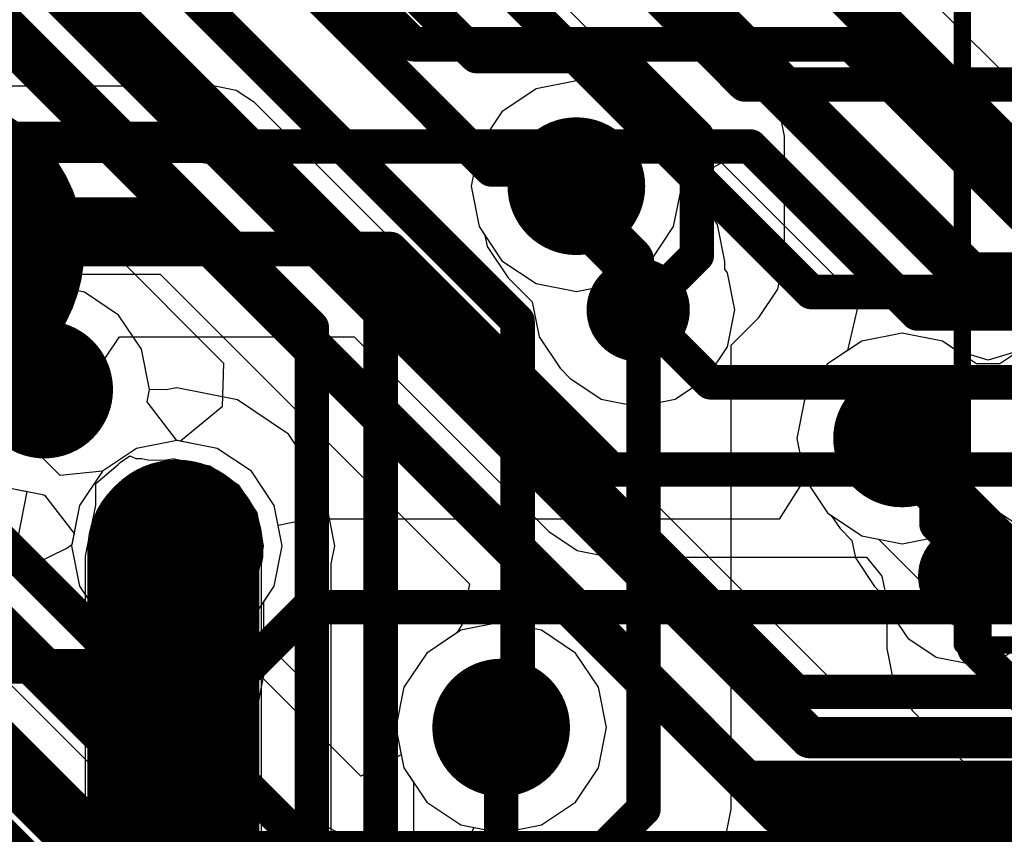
# Model space of a CAD drawing. Header units: millimetres. Extents: x -2 to 68, y -2 to 27.4.
# Tile 451 of 594: x 43.5 to 46.4, y 7.5 to 9.8. Entities that reach past the tile are written whole.
import ezdxf

# ---------------------------------------------------------------- set-up
doc = ezdxf.new("R2010")
doc.units = ezdxf.units.MM
for name, color, linetype in [('BottomLayer', 5, 'Continuous'), ('BottomSolder', 6, 'Continuous'), ('DrillGuide', 244, 'Continuous'), ('Mechanical15', 56, 'Continuous'), ('MidLayer1', 16, 'Continuous'), ('MidLayer2', 76, 'Continuous'), ('MidLayer3', 90, 'Continuous'), ('MidLayer4', 156, 'Continuous'), ('MidLayer5', 130, 'Continuous'), ('MidLayer6', 216, 'Continuous'), ('MidLayer7', 6, 'Continuous'), ('MidLayer8', 54, 'Continuous'), ('MultiLayer', 9, 'Continuous'), ('TopLayer', 1, 'Continuous'), ('ViaHoleLayer', 16, 'Continuous')]:
    doc.layers.add(name, color=color, linetype=linetype)

# ---------------------------------------------------------------- blocks, each defined once
blk = doc.blocks.new('TP_0_8MM_B_17')
at = {"layer": 'BottomLayer', "const_width": 0.4001}
blk.add_lwpolyline([(-0.2, 0, 1), (0.2, 0, 1)], format="xyb", close=True, dxfattribs=at)
at = {"layer": 'BottomSolder', "const_width": 0.45}
blk.add_lwpolyline([(-0.225, 0, 1), (0.225, 0, 1)], format="xyb", close=True, dxfattribs=at)
blk = doc.blocks.new('MT53D512M32D2DS_053_WT_D_F_________1_168')
at = {"layer": 'Mechanical15', "const_width": 0.05}
for points in [[(5.25, 7.5), (-5.25, 7.5)], [(5.25, 7.5), (5.25, -7.5)]]:
    blk.add_lwpolyline(points, dxfattribs=at)
at = {"layer": 'Mechanical15', "const_width": 0.025}
blk.add_lwpolyline([(5.2375, 7.5, 1), (5.2625, 7.5, 1)], format="xyb", close=True, dxfattribs=at)
blk.add_lwpolyline([(5.2375, 7.5, 1), (5.2625, 7.5, 1)], format="xyb", close=True, dxfattribs=at)

msp = doc.modelspace()

# ---------------------------------------------------------------- linework, layer by layer
at = {"layer": 'BottomLayer'}
for p, q in [((46.6143, 9.4177), (46.1074, 9.9246)), ((43.6826, 8.7174), (43.8014, 8.8951)), ((43.8014, 8.8951), (44.4832, 8.8951)), ((44.4832, 8.8951), (45.0486, 8.3298)), ((43.4841, 8.5848), (43.6826, 8.7174)), ((45.0486, 8.3298), (45.1312, 8.2745)), ((45.1312, 8.2745), (45.2288, 8.2551)), ((45.2288, 8.2551), (45.9714, 8.2551)), ((45.9714, 8.2551), (46.0166, 8.2)), ((46.0166, 8.2), (46.0305, 8.1302)), ((43.9633, 8.164), (43.8658, 8.1446)), ((44.0609, 8.1446), (43.9633, 8.164)), ((43.8658, 8.1446), (43.7831, 8.0894)), ((44.1436, 8.0894), (44.0609, 8.1446)), ((46.0305, 8.1302), (46.0305, 7.9896)), ((43.7831, 8.0894), (43.7279, 8.0067)), ((44.3302, 7.9027), (44.1436, 8.0894)), ((43.7279, 8.0067), (43.7084, 7.9092)), ((46.0305, 7.9896), (46.0499, 7.8921)), ((43.7084, 7.9092), (43.7279, 7.8116)), ((44.3855, 7.82), (44.3302, 7.9027)), ((46.0499, 7.8921), (46.1051, 7.8094)), ((43.7279, 7.8116), (43.7831, 7.7289)), ((44.4049, 7.7225), (44.3855, 7.82)), ((46.1051, 7.8094), (46.312, 7.6025)), ((43.7831, 7.7289), (43.8951, 7.6169)), ((44.4049, 7.472), (44.4049, 7.7225)), ((43.8951, 7.6169), (43.8951, 7.4063)), ((46.312, 7.6025), (46.2594, 7.4755)), ((44.5268, 7.4054), (44.4049, 7.472)), ((46.1756, 7.4755), (46.0661, 7.4537)), ((46.2594, 7.4755), (46.1756, 7.4755)), ((46.0661, 7.4537), (45.9733, 7.3917))]:
    msp.add_line(p, q, dxfattribs=at)
at = {"layer": 'BottomLayer', "const_width": 0.1}
for points in [[(43.25, 11.15), (44.6556, 9.7444)], [(43.616, 9.8873), (44.0556, 9.4477)], [(44.6556, 9.7444), (45.9272, 9.7444)], [(45.9272, 9.7444), (46.5087, 9.1628)], [(44.0556, 9.4477), (45.6343, 9.4477)], [(45.6343, 9.4477), (46.1192, 8.9628)], [(43.25, 9.15), (44.5888, 9.15)], [(44.5888, 9.15), (45.2288, 8.51)], [(45.3085, 8.9732), (45.5189, 8.7628)], [(46.1192, 8.9628), (49.7038, 8.9628)], [(45.5189, 8.7628), (49.621, 8.7628)], [(45.2288, 8.51), (49.3699, 8.51)], [(46.2715, 8.2), (46.2854, 8.1861)], [(46.2854, 7.9896), (46.2854, 8.1861)], [(46.2854, 7.9896), (46.76, 7.515)], [(43.9633, 7.9092), (44.15, 7.7225)], [(44.15, 7.1), (44.15, 7.7225)]]:
    msp.add_lwpolyline(points, dxfattribs=at)
at = {"layer": 'BottomLayer'}
for points, const_width in [([(44.6306, 9.7444, 1), (44.6806, 9.7444, 1)], 0.05), ([(44.6306, 9.7444, 1), (44.6806, 9.7444, 1)], 0.05), ([(45.9022, 9.7444, 1), (45.9522, 9.7444, 1)], 0.05), ([(45.9022, 9.7444, 1), (45.9522, 9.7444, 1)], 0.05), ([(44.0306, 9.4477, 1), (44.0806, 9.4477, 1)], 0.05), ([(44.0306, 9.4477, 1), (44.0806, 9.4477, 1)], 0.05), ([(45.6093, 9.4477, 1), (45.6593, 9.4477, 1)], 0.05), ([(45.6093, 9.4477, 1), (45.6593, 9.4477, 1)], 0.05), ([(44.5638, 9.15, 1), (44.6138, 9.15, 1)], 0.05), ([(44.5638, 9.15, 1), (44.6138, 9.15, 1)], 0.05), ([(45.2335, 8.9732, 1), (45.3835, 8.9732, 1)], 0.15), ([(45.2835, 8.9732, 1), (45.3335, 8.9732, 1)], 0.05), ([(46.0942, 8.9628, 1), (46.1442, 8.9628, 1)], 0.05), ([(46.0942, 8.9628, 1), (46.1442, 8.9628, 1)], 0.05), ([(45.4939, 8.7628, 1), (45.5439, 8.7628, 1)], 0.05), ([(45.4939, 8.7628, 1), (45.5439, 8.7628, 1)], 0.05), ([(45.2038, 8.51, 1), (45.2538, 8.51, 1)], 0.05), ([(45.2038, 8.51, 1), (45.2538, 8.51, 1)], 0.05), ([(46.1965, 8.2, 1), (46.3465, 8.2, 1)], 0.15), ([(46.2465, 8.2, 1), (46.2965, 8.2, 1)], 0.05), ([(46.2604, 8.1861, 1), (46.3104, 8.1861, 1)], 0.05), ([(46.2604, 8.1861, 1), (46.3104, 8.1861, 1)], 0.05), ([(43.8883, 7.9092, 1), (44.0383, 7.9092, 1)], 0.15), ([(46.2604, 7.9896, 1), (46.3104, 7.9896, 1)], 0.05), ([(46.2604, 7.9896, 1), (46.3104, 7.9896, 1)], 0.05), ([(43.9383, 7.9092, 1), (43.9883, 7.9092, 1)], 0.05), ([(44.125, 7.7225, 1), (44.175, 7.7225, 1)], 0.05), ([(44.125, 7.7225, 1), (44.175, 7.7225, 1)], 0.05)]:
    msp.add_lwpolyline(points, format="xyb", close=True, dxfattribs=dict(at, const_width=const_width))
at = {"layer": 'DrillGuide'}
for points, const_width in [([(45.0789, 9.3324, 1), (45.1789, 9.3324, 1)], 0.1), ([(45.2835, 8.9732, 1), (45.3335, 8.9732, 1)], 0.05), ([(43.533, 8.7419, 1), (43.633, 8.7419, 1)], 0.1), ([(46.025, 8.6, 1), (46.125, 8.6, 1)], 0.1), ([(43.9185, 8.2882, 1), (44.0185, 8.2882, 1)], 0.1), ([(46.2465, 8.2, 1), (46.2965, 8.2, 1)], 0.05), ([(43.9383, 7.9092, 1), (43.9883, 7.9092, 1)], 0.05), ([(44.8604, 7.7603, 1), (44.9604, 7.7603, 1)], 0.1)]:
    msp.add_lwpolyline(points, format="xyb", close=True, dxfattribs=dict(at, const_width=const_width))
at = {"layer": 'MidLayer1'}
for p, q in [((45.0118, 9.615), (44.9126, 9.5487)), ((45.1289, 9.6383), (45.0118, 9.615)), ((45.2459, 9.615), (45.1289, 9.6383)), ((45.3452, 9.5487), (45.2459, 9.615)), ((44.9126, 9.5487), (44.8463, 9.4494)), ((45.4115, 9.4494), (45.3452, 9.5487)), ((44.8463, 9.4494), (44.823, 9.3324)), ((45.4348, 9.3324), (45.4115, 9.4494)), ((44.823, 9.3324), (44.8463, 9.2153)), ((45.4115, 9.2153), (45.4348, 9.3324)), ((44.8463, 9.2153), (44.9126, 9.1161)), ((45.3452, 9.1161), (45.4115, 9.2153)), ((44.9126, 9.1161), (45.0118, 9.0498)), ((45.2459, 9.0498), (45.3452, 9.1161)), ((45.0118, 9.0498), (45.1289, 9.0265)), ((45.1289, 9.0265), (45.2459, 9.0498)), ((46.075, 8.9059), (45.9579, 8.8826)), ((46.1921, 8.8826), (46.075, 8.9059)), ((45.9579, 8.8826), (45.8587, 8.8163)), ((46.2913, 8.8163), (46.1921, 8.8826)), ((46.4579, 8.8826), (46.3587, 8.8163)), ((45.8587, 8.8163), (45.7924, 8.7171)), ((46.3587, 8.8163), (46.2913, 8.8163)), ((45.7924, 8.7171), (45.7691, 8.6)), ((43.9685, 8.5941), (43.8515, 8.5708)), ((44.0856, 8.5708), (43.9685, 8.5941)), ((45.7691, 8.6), (45.7924, 8.483)), ((43.8515, 8.5708), (43.7522, 8.5045)), ((44.1848, 8.5045), (44.0856, 8.5708)), ((43.7522, 8.5045), (43.6859, 8.4052)), ((44.2511, 8.4052), (44.1848, 8.5045)), ((45.7924, 8.483), (45.8587, 8.3837)), ((43.6859, 8.4052), (43.6627, 8.2882)), ((44.2744, 8.2882), (44.2511, 8.4052)), ((45.8587, 8.3837), (45.9579, 8.3174)), ((46.1921, 8.3174), (46.2913, 8.3837)), ((46.2913, 8.3837), (46.3587, 8.3837)), ((46.3587, 8.3837), (46.4579, 8.3174)), ((45.9579, 8.3174), (46.075, 8.2941)), ((46.075, 8.2941), (46.1921, 8.3174)), ((43.6627, 8.2882), (43.6859, 8.1711)), ((44.2511, 8.1711), (44.2744, 8.2882)), ((43.6859, 8.1711), (43.7522, 8.0719)), ((44.1848, 8.0719), (44.2511, 8.1711)), ((43.7522, 8.0719), (43.8515, 8.0056)), ((44.0856, 8.0056), (44.1848, 8.0719)), ((44.9104, 8.0662), (44.7934, 8.0429)), ((45.0275, 8.0429), (44.9104, 8.0662)), ((44.7934, 8.0429), (44.6942, 7.9766)), ((45.1267, 7.9766), (45.0275, 8.0429)), ((43.8515, 8.0056), (43.9685, 7.9823)), ((43.9685, 7.9823), (44.0856, 8.0056)), ((44.6942, 7.9766), (44.6279, 7.8774)), ((45.193, 7.8774), (45.1267, 7.9766)), ((44.6279, 7.8774), (44.6046, 7.7603)), ((45.2163, 7.7603), (45.193, 7.8774)), ((44.6046, 7.7603), (44.6279, 7.6433)), ((45.193, 7.6433), (45.2163, 7.7603)), ((44.6279, 7.6433), (44.6942, 7.544)), ((45.1267, 7.544), (45.193, 7.6433)), ((44.6942, 7.544), (44.7934, 7.4777)), ((45.0275, 7.4777), (45.1267, 7.544)), ((44.7934, 7.4777), (44.9104, 7.4545)), ((44.9104, 7.4545), (45.0275, 7.4777))]:
    msp.add_line(p, q, dxfattribs=at)
at = {"layer": 'MidLayer1', "const_width": 0.2}
for points in [[(45.0289, 9.3324, 1), (45.2289, 9.3324, 1)], [(43.483, 8.7419, 1), (43.683, 8.7419, 1)], [(45.975, 8.6, 1), (46.175, 8.6, 1)], [(43.8685, 8.2882, 1), (44.0685, 8.2882, 1)], [(44.8104, 7.7603, 1), (45.0104, 7.7603, 1)]]:
    msp.add_lwpolyline(points, format="xyb", close=True, dxfattribs=at)
at = {"layer": 'MidLayer2'}
for p, q in [((45.0118, 9.615), (44.9126, 9.5487)), ((45.1289, 9.6383), (45.0118, 9.615)), ((45.2459, 9.615), (45.1289, 9.6383)), ((45.3452, 9.5487), (45.2459, 9.615)), ((44.9126, 9.5487), (44.8463, 9.4494)), ((45.4115, 9.4494), (45.3452, 9.5487)), ((44.8463, 9.4494), (44.823, 9.3324)), ((45.4348, 9.3324), (45.4115, 9.4494)), ((44.823, 9.3324), (44.8463, 9.2153)), ((45.4115, 9.2153), (45.4348, 9.3324)), ((44.8463, 9.2153), (44.9126, 9.1161)), ((45.3452, 9.1161), (45.4115, 9.2153)), ((44.9126, 9.1161), (45.0118, 9.0498)), ((45.2459, 9.0498), (45.3452, 9.1161)), ((45.0118, 9.0498), (45.1289, 9.0265)), ((45.1289, 9.0265), (45.2459, 9.0498)), ((46.075, 8.9059), (45.9579, 8.8826)), ((46.1921, 8.8826), (46.075, 8.9059)), ((45.9579, 8.8826), (45.8587, 8.8163)), ((46.2913, 8.8163), (46.1921, 8.8826)), ((46.4579, 8.8826), (46.3587, 8.8163)), ((45.8587, 8.8163), (45.7924, 8.7171)), ((46.3587, 8.8163), (46.2913, 8.8163)), ((45.7924, 8.7171), (45.7691, 8.6)), ((43.5447, 8.2302), (43.1546, 8.6202)), ((43.9685, 8.5941), (43.8515, 8.5708)), ((44.0856, 8.5708), (43.9685, 8.5941)), ((45.7691, 8.6), (45.7906, 8.4922)), ((43.8515, 8.5708), (43.7522, 8.5045)), ((44.1848, 8.5045), (44.0856, 8.5708)), ((43.7522, 8.5045), (43.6859, 8.4052)), ((44.2511, 8.4052), (44.1848, 8.5045)), ((45.7897, 8.4787), (45.7183, 8.3652)), ((45.7906, 8.4922), (45.7897, 8.4787)), ((43.6859, 8.4052), (43.6633, 8.2912)), ((44.2626, 8.3475), (44.2511, 8.4052)), ((44.3519, 8.3652), (44.2626, 8.3475)), ((45.7183, 8.3652), (44.3519, 8.3652)), ((43.6495, 8.2817), (43.5447, 8.2302)), ((43.6633, 8.2912), (43.6495, 8.2817))]:
    msp.add_line(p, q, dxfattribs=at)
for points, const_width in [([(45.0289, 9.3324, 1), (45.2289, 9.3324, 1)], 0.2), ([(43.483, 8.7419, 1), (43.683, 8.7419, 1)], 0.2), ([(45.975, 8.6, 1), (46.175, 8.6, 1)], 0.2), ([(43.8685, 8.2882, 1), (44.0685, 8.2882, 1)], 0.2), ([(44.3269, 8.1103, 1), (44.3769, 8.1103, 1)], 0.05), ([(44.3269, 8.1103, 1), (44.3769, 8.1103, 1)], 0.05), ([(43.4512, 7.9382, 1), (43.5012, 7.9382, 1)], 0.05), ([(43.4512, 7.9382, 1), (43.5012, 7.9382, 1)], 0.05), ([(44.1547, 7.9382, 1), (44.2047, 7.9382, 1)], 0.05), ([(44.1547, 7.9382, 1), (44.2047, 7.9382, 1)], 0.05), ([(44.8104, 7.7603, 1), (45.0104, 7.7603, 1)], 0.2), ([(43.6397, 7.4103, 1), (43.6897, 7.4103, 1)], 0.05), ([(43.6397, 7.4103, 1), (43.6897, 7.4103, 1)], 0.05)]:
    msp.add_lwpolyline(points, format="xyb", close=True, dxfattribs=dict(at, const_width=const_width))
at = {"layer": 'MidLayer2', "const_width": 0.1}
for points in [[(42.9744, 8.44), (43.4762, 7.9382)], [(42.875, 8.2), (43.6647, 7.4103)], [(44.1797, 7.9382), (44.3519, 8.1103)], [(44.3519, 8.1103), (47.5572, 8.1103)], [(43.4762, 7.9382), (44.1797, 7.9382)], [(43.6647, 7.4103), (48.1546, 7.4103)]]:
    msp.add_lwpolyline(points, dxfattribs=at)
at = {"layer": 'MidLayer3'}
for p, q in [((44.368, 10.5827), (45.1964, 9.7543)), ((45.1964, 9.7543), (45.1338, 9.6373)), ((44.0783, 9.6231), (42.9013, 9.6231)), ((44.1407, 9.6107), (44.0783, 9.6231)), ((44.1936, 9.5753), (44.1407, 9.6107)), ((45.0118, 9.615), (44.9126, 9.5487)), ((45.1289, 9.6383), (45.0118, 9.615)), ((45.1338, 9.6373), (45.1289, 9.6383)), ((45.8746, 7.8944), (44.1936, 9.5753)), ((44.9126, 9.5487), (44.8463, 9.4494)), ((44.8463, 9.4494), (44.823, 9.3324)), ((45.4338, 9.3373), (45.5508, 9.3999)), ((45.5508, 9.3999), (45.95, 9.0007)), ((44.823, 9.3324), (44.8463, 9.2153)), ((45.4115, 9.2153), (45.4348, 9.3324)), ((45.4348, 9.3324), (45.4338, 9.3373)), ((44.8463, 9.2153), (44.9126, 9.1161)), ((45.3452, 9.1161), (45.4115, 9.2153)), ((44.9126, 9.1161), (45.0118, 9.0498)), ((45.2459, 9.0498), (45.3452, 9.1161)), ((42.9013, 9.0769), (43.9196, 9.0769)), ((43.9196, 9.0769), (44.8189, 8.1775)), ((45.0118, 9.0498), (45.1289, 9.0265)), ((45.1289, 9.0265), (45.2459, 9.0498)), ((45.95, 9.0007), (45.9163, 8.8548)), ((45.9163, 8.8548), (45.8587, 8.8163)), ((45.8587, 8.8163), (45.7924, 8.7171)), ((45.7924, 8.7171), (45.7691, 8.6)), ((43.9685, 8.5941), (43.8515, 8.5708)), ((44.0856, 8.5708), (43.9685, 8.5941)), ((45.7691, 8.6), (45.7924, 8.483)), ((43.8515, 8.5708), (43.7522, 8.5045)), ((44.1848, 8.5045), (44.0856, 8.5708)), ((44.5872, 6.7832), (42.8404, 8.53)), ((43.7522, 8.5045), (43.6859, 8.4052)), ((44.2511, 8.4052), (44.1848, 8.5045)), ((45.7924, 8.483), (45.8587, 8.3837)), ((43.6859, 8.4052), (43.6627, 8.2882)), ((44.2744, 8.2882), (44.2511, 8.4052)), ((45.8587, 8.3837), (45.9579, 8.3174)), ((46.1921, 8.3174), (46.2913, 8.3837)), ((46.2913, 8.3837), (46.3587, 8.3837)), ((46.3587, 8.3837), (46.4579, 8.3174)), ((45.9579, 8.3174), (46.075, 8.2941)), ((46.075, 8.2941), (46.1921, 8.3174)), ((43.6627, 8.2882), (43.6859, 8.1711)), ((44.2511, 8.1711), (44.2744, 8.2882)), ((43.6859, 8.1711), (43.7522, 8.0719)), ((44.1848, 8.0719), (44.2511, 8.1711)), ((44.8189, 8.1775), (44.7964, 8.0586)), ((43.7522, 8.0719), (43.8515, 8.0056)), ((44.0856, 8.0056), (44.1848, 8.0719)), ((44.7964, 8.0586), (44.7817, 8.0351)), ((44.7817, 8.0351), (44.6942, 7.9766)), ((43.8515, 8.0056), (43.9685, 7.9823)), ((43.9685, 7.9823), (44.0856, 8.0056)), ((44.6942, 7.9766), (44.6279, 7.8774)), ((52.2142, 7.8944), (45.8746, 7.8944)), ((44.6279, 7.8774), (44.6046, 7.7603)), ((44.6046, 7.7603), (44.6279, 7.6433)), ((44.6279, 7.6433), (44.6555, 7.6018)), ((44.6555, 7.6018), (44.6555, 7.3665))]:
    msp.add_line(p, q, dxfattribs=at)
for points, const_width in [([(44.6944, 11.116), (46.4126, 9.3977)], 0.14), ([(44.482, 10.858), (46.2699, 9.0701)], 0.14), ([(42.8103, 9.46), (44.0783, 9.46)], 0.12), ([(44.0783, 9.46), (45.807, 7.7313)], 0.12), ([(46.4126, 9.3977), (47.3227, 9.3977)], 0.14), ([(42.8103, 9.24), (43.9871, 9.24)], 0.12), ([(43.9871, 9.24), (45.7159, 7.5113)], 0.12), ([(46.2699, 9.0701), (47.6066, 9.0701)], 0.14), ([(42.7256, 8.4152), (44.5199, 6.6209)], 0.1), ([(44.9104, 7.3665), (44.9104, 7.7603)], 0.1), ([(45.807, 7.7313), (53.993, 7.7313)], 0.12), ([(45.7159, 7.5113), (54.0842, 7.5113)], 0.12)]:
    msp.add_lwpolyline(points, dxfattribs=dict(at, const_width=const_width))
for points, const_width in [([(45.0289, 9.3324, 1), (45.2289, 9.3324, 1)], 0.2), ([(44.0483, 9.46, 1), (44.1083, 9.46, 1)], 0.06), ([(44.0483, 9.46, 1), (44.1083, 9.46, 1)], 0.06), ([(46.3777, 9.3977, 1), (46.4476, 9.3977, 1)], 0.07), ([(46.3777, 9.3977, 1), (46.4476, 9.3977, 1)], 0.07), ([(43.9571, 9.24, 1), (44.0171, 9.24, 1)], 0.06), ([(43.9571, 9.24, 1), (44.0171, 9.24, 1)], 0.06), ([(46.2349, 9.0701, 1), (46.3049, 9.0701, 1)], 0.07), ([(46.2349, 9.0701, 1), (46.3049, 9.0701, 1)], 0.07), ([(43.483, 8.7419, 1), (43.683, 8.7419, 1)], 0.2), ([(45.975, 8.6, 1), (46.175, 8.6, 1)], 0.2), ([(43.8685, 8.2882, 1), (44.0685, 8.2882, 1)], 0.2), ([(44.8104, 7.7603, 1), (45.0104, 7.7603, 1)], 0.2), ([(44.8854, 7.7603, 1), (44.9354, 7.7603, 1)], 0.05), ([(45.777, 7.7313, 1), (45.837, 7.7313, 1)], 0.06), ([(45.777, 7.7313, 1), (45.837, 7.7313, 1)], 0.06), ([(45.6859, 7.5113, 1), (45.7459, 7.5113, 1)], 0.06), ([(45.6859, 7.5113, 1), (45.7459, 7.5113, 1)], 0.06)]:
    msp.add_lwpolyline(points, format="xyb", close=True, dxfattribs=dict(at, const_width=const_width))
at = {"layer": 'MidLayer4'}
for p, q in [((45.0118, 9.615), (44.9126, 9.5487)), ((45.1289, 9.6383), (45.0118, 9.615)), ((45.2459, 9.615), (45.1289, 9.6383)), ((45.3452, 9.5487), (45.2459, 9.615)), ((44.9126, 9.5487), (44.8463, 9.4494)), ((45.4115, 9.4494), (45.3452, 9.5487)), ((44.8463, 9.4494), (44.823, 9.3324)), ((45.429, 9.3611), (45.4115, 9.4494)), ((45.478, 9.3121), (45.429, 9.3611)), ((44.823, 9.3324), (44.8463, 9.2153)), ((45.5388, 9.2212), (45.478, 9.3121)), ((44.8463, 9.2153), (44.8634, 9.1897)), ((45.5601, 9.1139), (45.5388, 9.2212)), ((44.8634, 9.1897), (44.8698, 9.1574)), ((44.8698, 9.1574), (44.9306, 9.0665)), ((45.5601, 9.0915), (45.5601, 9.1139)), ((45.5675, 9.0805), (45.5601, 9.0915)), ((45.5888, 8.9732), (45.5675, 9.0805)), ((44.9306, 9.0665), (45.0004, 8.9967)), ((45.0004, 8.9967), (45.0207, 8.8946)), ((45.5675, 8.8659), (45.5888, 8.9732)), ((46.075, 8.9059), (45.9579, 8.8826)), ((46.1921, 8.8826), (46.075, 8.9059)), ((45.0207, 8.8946), (45.0815, 8.8037)), ((45.9579, 8.8826), (45.8587, 8.8163)), ((46.2913, 8.8163), (46.1921, 8.8826)), ((46.4579, 8.8826), (46.3587, 8.8163)), ((45.5067, 8.775), (45.5675, 8.8659)), ((45.8587, 8.8163), (45.7924, 8.7171)), ((46.3587, 8.8163), (46.2913, 8.8163)), ((45.0815, 8.8037), (45.1102, 8.775)), ((45.1102, 8.775), (45.2012, 8.7142)), ((45.4158, 8.7142), (45.5067, 8.775)), ((45.2012, 8.7142), (45.3085, 8.6929)), ((45.3085, 8.6929), (45.4158, 8.7142)), ((45.7924, 8.7171), (45.7691, 8.6)), ((43.9685, 8.5941), (43.8515, 8.5708)), ((44.0856, 8.5708), (43.9685, 8.5941)), ((45.7691, 8.6), (45.7924, 8.483)), ((43.8515, 8.5708), (43.7522, 8.5045)), ((44.1848, 8.5045), (44.0856, 8.5708)), ((43.7522, 8.5045), (43.6859, 8.4052)), ((44.2511, 8.4052), (44.1848, 8.5045)), ((45.7924, 8.483), (45.8587, 8.3837)), ((43.6859, 8.4052), (43.6627, 8.2882)), ((44.2744, 8.2882), (44.2511, 8.4052)), ((45.8587, 8.3837), (45.8694, 8.3766)), ((45.8694, 8.3766), (45.8948, 8.3386)), ((45.8948, 8.3386), (45.9294, 8.304)), ((45.9294, 8.304), (45.9395, 8.2531)), ((43.6627, 8.2882), (43.6859, 8.1711)), ((44.2511, 8.1711), (44.2744, 8.2882)), ((45.9395, 8.2531), (45.9948, 8.1704)), ((43.6859, 8.1711), (43.711, 8.1336)), ((44.2208, 8.1258), (44.2511, 8.1711)), ((45.9948, 8.1704), (46.0294, 8.1358)), ((43.711, 8.1336), (43.711, 7.9222)), ((44.2208, 7.9117), (44.2208, 8.1258)), ((46.0294, 8.1358), (46.036, 8.1025)), ((46.036, 8.1025), (46.0913, 8.0198)), ((44.9104, 8.0662), (44.7934, 8.0429)), ((45.0275, 8.0429), (44.9104, 8.0662)), ((44.7934, 8.0429), (44.6942, 7.9766)), ((45.1267, 7.9766), (45.0275, 8.0429)), ((46.0913, 8.0198), (46.174, 7.9645)), ((46.369, 7.9645), (46.4517, 8.0198)), ((44.6942, 7.9766), (44.6279, 7.8774)), ((45.193, 7.8774), (45.1267, 7.9766)), ((46.174, 7.9645), (46.2715, 7.9451)), ((46.2715, 7.9451), (46.369, 7.9645)), ((43.711, 7.9222), (43.7084, 7.9092)), ((43.7084, 7.9092), (43.7279, 7.8116)), ((44.2014, 7.8142), (44.2208, 7.9117)), ((44.6279, 7.8774), (44.6046, 7.7603)), ((45.2163, 7.7603), (45.193, 7.8774)), ((43.7279, 7.8116), (43.7831, 7.7289)), ((44.1462, 7.7315), (44.2014, 7.8142)), ((44.6046, 7.7603), (44.6279, 7.6433)), ((45.193, 7.6433), (45.2163, 7.7603)), ((43.7831, 7.7289), (43.8658, 7.6737)), ((44.0609, 7.6737), (44.1436, 7.7289)), ((44.1436, 7.7289), (44.1462, 7.7315)), ((43.8658, 7.6737), (43.9633, 7.6543)), ((43.9633, 7.6543), (44.0609, 7.6737)), ((44.6279, 7.6433), (44.6942, 7.544)), ((45.1267, 7.544), (45.193, 7.6433)), ((44.6942, 7.544), (44.7934, 7.4777)), ((45.0275, 7.4777), (45.1267, 7.544)), ((44.7934, 7.4777), (44.9104, 7.4545)), ((44.9104, 7.4545), (45.0275, 7.4777))]:
    msp.add_line(p, q, dxfattribs=at)
for points, const_width in [([(45.0289, 9.3324, 1), (45.2289, 9.3324, 1)], 0.2), ([(45.0914, 9.3324, 1), (45.1664, 9.3324, 1)], 0.075), ([(45.0914, 9.2647, 1), (45.1664, 9.2647, 1)], 0.075), ([(45.0914, 9.2647, 1), (45.1664, 9.2647, 1)], 0.075), ([(45.2423, 9.1139, 1), (45.3173, 9.1139, 1)], 0.075), ([(45.2423, 9.1139, 1), (45.3173, 9.1139, 1)], 0.075), ([(45.2335, 8.9732, 1), (45.3835, 8.9732, 1)], 0.15), ([(45.2423, 9.0019, 1), (45.3173, 9.0019, 1)], 0.075), ([(45.2423, 9.0019, 1), (45.3173, 9.0019, 1)], 0.075), ([(45.271, 8.9732, 1), (45.346, 8.9732, 1)], 0.075), ([(43.483, 8.7419, 1), (43.683, 8.7419, 1)], 0.2), ([(45.975, 8.6, 1), (46.175, 8.6, 1)], 0.2), ([(46.05, 8.6, 1), (46.1, 8.6, 1)], 0.05), ([(46.05, 8.5188, 1), (46.1, 8.5188, 1)], 0.05), ([(46.05, 8.5188, 1), (46.1, 8.5188, 1)], 0.05), ([(43.8685, 8.2882, 1), (44.0685, 8.2882, 1)], 0.2), ([(46.15, 8.4188, 1), (46.2, 8.4188, 1)], 0.05), ([(46.15, 8.4188, 1), (46.2, 8.4188, 1)], 0.05), ([(46.15, 8.3506, 1), (46.2, 8.3506, 1)], 0.05), ([(46.15, 8.3506, 1), (46.2, 8.3506, 1)], 0.05), ([(43.9409, 8.2856, 1), (43.9909, 8.2856, 1)], 0.05), ([(43.9409, 8.2856, 1), (43.9909, 8.2856, 1)], 0.05), ([(43.9435, 8.2882, 1), (43.9935, 8.2882, 1)], 0.05), ([(43.9435, 8.2882, 1), (43.9935, 8.2882, 1)], 0.05), ([(43.9696, 8.2882, 1), (44.0196, 8.2882, 1)], 0.05), ([(46.1965, 8.2, 1), (46.3465, 8.2, 1)], 0.15), ([(46.2465, 8.2541, 1), (46.2965, 8.2541, 1)], 0.05), ([(46.2465, 8.2541, 1), (46.2965, 8.2541, 1)], 0.05), ([(46.2465, 8.2, 1), (46.2965, 8.2, 1)], 0.05), ([(43.8883, 7.9092, 1), (44.0383, 7.9092, 1)], 0.15), ([(43.9383, 7.9092, 1), (43.9883, 7.9092, 1)], 0.05), ([(43.9409, 7.9117, 1), (43.9909, 7.9117, 1)], 0.05), ([(43.9409, 7.9117, 1), (43.9909, 7.9117, 1)], 0.05), ([(44.8104, 7.7603, 1), (45.0104, 7.7603, 1)], 0.2)]:
    msp.add_lwpolyline(points, format="xyb", close=True, dxfattribs=dict(at, const_width=const_width))
for points, const_width in [([(45.1289, 9.2647), (45.1289, 9.3324)], 0.15), ([(45.1289, 9.2647), (45.2798, 9.1139)], 0.15), ([(45.2798, 9.0019), (45.2798, 9.1139)], 0.15), ([(45.2798, 9.0019), (45.3085, 8.9732)], 0.15), ([(46.075, 8.5188), (46.075, 8.6)], 0.1), ([(46.075, 8.5188), (46.175, 8.4188)], 0.1), ([(46.175, 8.3506), (46.175, 8.4188)], 0.1), ([(46.175, 8.3506), (46.2715, 8.2541)], 0.1), ([(43.9659, 8.2856), (43.9685, 8.2882)], 0.1), ([(43.9659, 7.9117), (43.9659, 8.2856)], 0.1), ([(43.9685, 8.2882), (43.9946, 8.2882)], 0.1), ([(46.2715, 8.2), (46.2715, 8.2541)], 0.1), ([(43.9633, 7.9092), (43.9659, 7.9117)], 0.1)]:
    msp.add_lwpolyline(points, dxfattribs=dict(at, const_width=const_width))
at = {"layer": 'MidLayer5'}
for p, q in [((45.6591, 9.6576), (45.4263, 9.8904)), ((43.2172, 9.7049), (44.1038, 8.8184)), ((45.7144, 9.5749), (45.6591, 9.6576)), ((45.7338, 9.4774), (45.7144, 9.5749)), ((45.7338, 9.1313), (45.7338, 9.4774)), ((45.7144, 9.0337), (45.7338, 9.1313)), ((45.6591, 8.951), (45.7144, 9.0337)), ((45.5789, 8.8708), (45.6591, 8.951)), ((46.075, 8.9059), (45.9579, 8.8826)), ((46.1921, 8.8826), (46.075, 8.9059)), ((45.5789, 7.5238), (45.5789, 8.8708)), ((45.9579, 8.8826), (45.8587, 8.8163)), ((46.2913, 8.8163), (46.1921, 8.8826)), ((46.4579, 8.8826), (46.3587, 8.8163)), ((44.1038, 8.8184), (44.1001, 8.6918)), ((45.8587, 8.8163), (45.7924, 8.7171)), ((46.3587, 8.8163), (46.2913, 8.8163)), ((45.7924, 8.7171), (45.7691, 8.6)), ((44.1001, 8.6918), (43.9785, 8.5921)), ((43.9685, 8.5941), (43.8515, 8.5708)), ((43.9785, 8.5921), (43.9685, 8.5941)), ((45.7691, 8.6), (45.7924, 8.483)), ((43.8515, 8.5708), (43.7522, 8.5045)), ((43.7522, 8.5045), (43.6859, 8.4052)), ((45.7924, 8.483), (45.8587, 8.3837)), ((43.6859, 8.4052), (43.6627, 8.2882)), ((45.8587, 8.3837), (45.9579, 8.3174)), ((45.9579, 8.3174), (46.0068, 8.3077)), ((46.0068, 8.3077), (46.5056, 7.8089)), ((43.6627, 8.2882), (43.6859, 8.1711)), ((43.6859, 8.1711), (43.7522, 8.0719)), ((43.7522, 8.0719), (43.8515, 8.0056)), ((43.8515, 8.0056), (43.9685, 7.9823)), ((43.9685, 7.9823), (43.9785, 7.9843)), ((43.9785, 7.9843), (44.1056, 7.8801)), ((44.1056, 7.8801), (44.1056, 5.0319)), ((45.5595, 7.4262), (45.5789, 7.5238))]:
    msp.add_line(p, q, dxfattribs=at)
at = {"layer": 'MidLayer5', "const_width": 0.1}
for points in [[(43.7889, 10.7598), (44.8386, 9.7101)], [(43.7034, 10.5598), (44.8824, 9.3808)], [(43.5389, 10.3598), (44.9583, 8.9404)], [(43.4056, 10.1598), (44.5604, 9.005)], [(43.3228, 9.9598), (44.3604, 8.9222)], [(44.8386, 9.7101), (45.2461, 9.7101)], [(45.2461, 9.7101), (45.4789, 9.4774)], [(45.4789, 9.1313), (45.4789, 9.4774)], [(44.8824, 9.3808), (45.0804, 9.3808)], [(45.0804, 9.3808), (45.1289, 9.3324)], [(45.324, 8.9764), (45.4789, 9.1313)], [(44.5604, 5.555), (44.5604, 9.005)], [(45.324, 7.5238), (45.324, 8.9764)], [(44.9583, 7.8081), (44.9583, 8.9404)], [(44.3604, 5.0319), (44.3604, 8.9222)], [(46.075, 8.6), (46.6859, 7.9891)], [(44.9104, 7.7603), (44.9583, 7.8081)], [(45, 7.1998), (45.324, 7.5238)]]:
    msp.add_lwpolyline(points, dxfattribs=at)
at = {"layer": 'MidLayer5'}
for points, const_width in [([(44.8136, 9.7101, 1), (44.8636, 9.7101, 1)], 0.05), ([(44.8136, 9.7101, 1), (44.8636, 9.7101, 1)], 0.05), ([(45.2211, 9.7101, 1), (45.2711, 9.7101, 1)], 0.05), ([(45.2211, 9.7101, 1), (45.2711, 9.7101, 1)], 0.05), ([(45.0289, 9.3324, 1), (45.2289, 9.3324, 1)], 0.2), ([(45.4539, 9.4774, 1), (45.5039, 9.4774, 1)], 0.05), ([(45.4539, 9.4774, 1), (45.5039, 9.4774, 1)], 0.05), ([(44.8574, 9.3808, 1), (44.9074, 9.3808, 1)], 0.05), ([(44.8574, 9.3808, 1), (44.9074, 9.3808, 1)], 0.05), ([(45.0554, 9.3808, 1), (45.1054, 9.3808, 1)], 0.05), ([(45.0554, 9.3808, 1), (45.1054, 9.3808, 1)], 0.05), ([(45.1039, 9.3324, 1), (45.1539, 9.3324, 1)], 0.05), ([(45.4539, 9.1313, 1), (45.5039, 9.1313, 1)], 0.05), ([(45.4539, 9.1313, 1), (45.5039, 9.1313, 1)], 0.05), ([(44.5354, 9.005, 1), (44.5854, 9.005, 1)], 0.05), ([(44.5354, 9.005, 1), (44.5854, 9.005, 1)], 0.05), ([(45.299, 8.9764, 1), (45.349, 8.9764, 1)], 0.05), ([(45.299, 8.9764, 1), (45.349, 8.9764, 1)], 0.05), ([(44.9333, 8.9404, 1), (44.9833, 8.9404, 1)], 0.05), ([(44.9333, 8.9404, 1), (44.9833, 8.9404, 1)], 0.05), ([(44.3354, 8.9222, 1), (44.3854, 8.9222, 1)], 0.05), ([(44.3354, 8.9222, 1), (44.3854, 8.9222, 1)], 0.05), ([(43.483, 8.7419, 1), (43.683, 8.7419, 1)], 0.2), ([(45.975, 8.6, 1), (46.175, 8.6, 1)], 0.2), ([(46.05, 8.6, 1), (46.1, 8.6, 1)], 0.05), ([(43.8685, 8.2882, 1), (44.0685, 8.2882, 1)], 0.2), ([(44.8104, 7.7603, 1), (45.0104, 7.7603, 1)], 0.2), ([(44.9333, 7.8081, 1), (44.9833, 7.8081, 1)], 0.05), ([(44.9333, 7.8081, 1), (44.9833, 7.8081, 1)], 0.05), ([(44.8854, 7.7603, 1), (44.9354, 7.7603, 1)], 0.05), ([(45.299, 7.5238, 1), (45.349, 7.5238, 1)], 0.05), ([(45.299, 7.5238, 1), (45.349, 7.5238, 1)], 0.05)]:
    msp.add_lwpolyline(points, format="xyb", close=True, dxfattribs=dict(at, const_width=const_width))
at = {"layer": 'MidLayer6'}
for p, q in [((45.0118, 9.615), (44.9126, 9.5487)), ((45.1289, 9.6383), (45.0118, 9.615)), ((45.2459, 9.615), (45.1289, 9.6383)), ((45.3452, 9.5487), (45.2459, 9.615)), ((44.9126, 9.5487), (44.8463, 9.4494)), ((45.4115, 9.4494), (45.3452, 9.5487)), ((44.8463, 9.4494), (44.823, 9.3324)), ((45.4348, 9.3324), (45.4115, 9.4494)), ((44.823, 9.3324), (44.8463, 9.2153)), ((45.4115, 9.2153), (45.4348, 9.3324)), ((44.8463, 9.2153), (44.9126, 9.1161)), ((45.3452, 9.1161), (45.4115, 9.2153)), ((44.9126, 9.1161), (45.0118, 9.0498)), ((45.2459, 9.0498), (45.3452, 9.1161)), ((45.0118, 9.0498), (45.1289, 9.0265)), ((45.1289, 9.0265), (45.2459, 9.0498)), ((43.6298, 8.4924), (43.192, 8.9302)), ((46.075, 8.9059), (45.9579, 8.8826)), ((46.1921, 8.8826), (46.075, 8.9059)), ((45.9579, 8.8826), (45.8587, 8.8163)), ((46.2323, 8.8557), (46.1921, 8.8826)), ((46.325, 8.8268), (46.2323, 8.8557)), ((46.4177, 8.8557), (46.325, 8.8268)), ((45.8587, 8.8163), (45.7924, 8.7171)), ((45.7924, 8.7171), (45.7691, 8.6)), ((43.9685, 8.5941), (43.8515, 8.5708)), ((44.0856, 8.5708), (43.9685, 8.5941)), ((45.7691, 8.6), (45.7924, 8.483)), ((43.8515, 8.5708), (43.7523, 8.5045)), ((44.1848, 8.5045), (44.0856, 8.5708)), ((43.7523, 8.5045), (43.6298, 8.4924)), ((44.2511, 8.4052), (44.1848, 8.5045)), ((45.7924, 8.483), (45.8587, 8.3837)), ((44.2744, 8.2882), (44.2511, 8.4052)), ((45.8587, 8.3837), (45.9579, 8.3174)), ((46.1921, 8.3174), (46.2913, 8.3837)), ((46.2913, 8.3837), (46.3587, 8.3837)), ((46.3587, 8.3837), (46.4579, 8.3174)), ((45.9579, 8.3174), (46.075, 8.2941)), ((46.075, 8.2941), (46.1921, 8.3174)), ((44.2511, 8.1711), (44.2744, 8.2882)), ((44.1848, 8.0719), (44.2511, 8.1711)), ((44.1728, 7.9495), (44.1848, 8.0719)), ((44.9104, 8.0662), (44.7934, 8.0429)), ((45.0275, 8.0429), (44.9104, 8.0662)), ((44.7934, 8.0429), (44.6942, 7.9766)), ((45.1267, 7.9766), (45.0275, 8.0429)), ((44.6942, 7.9766), (44.6279, 7.8774)), ((45.193, 7.8774), (45.1267, 7.9766)), ((44.5032, 7.619), (44.1728, 7.9495)), ((44.6279, 7.8774), (44.6046, 7.7603)), ((45.2163, 7.7603), (45.193, 7.8774)), ((44.6046, 7.7603), (44.6202, 7.6816)), ((45.193, 7.6433), (45.2163, 7.7603)), ((44.6202, 7.6816), (44.5032, 7.619)), ((45.1267, 7.544), (45.193, 7.6433)), ((45.0275, 7.4777), (45.1267, 7.544)), ((44.7692, 7.3531), (44.8317, 7.4701)), ((44.8317, 7.4701), (44.9104, 7.4545)), ((44.9104, 7.4545), (45.0275, 7.4777))]:
    msp.add_line(p, q, dxfattribs=at)
at = {"layer": 'MidLayer6', "const_width": 0.2}
for points in [[(45.0289, 9.3324, 1), (45.2289, 9.3324, 1)], [(43.483, 8.7419, 1), (43.683, 8.7419, 1)], [(45.975, 8.6, 1), (46.175, 8.6, 1)], [(43.8685, 8.2882, 1), (44.0685, 8.2882, 1)], [(44.8104, 7.7603, 1), (45.0104, 7.7603, 1)]]:
    msp.add_lwpolyline(points, format="xyb", close=True, dxfattribs=at)
at = {"layer": 'MidLayer6', "const_width": 0.1}
for points in [[(43.0118, 8.75), (45.2118, 6.55)], [(42.9289, 8.55), (45.1289, 6.35)], [(42.8461, 8.35), (45.0461, 6.15)], [(42.7632, 8.15), (44.9632, 5.95)]]:
    msp.add_lwpolyline(points, dxfattribs=at)
at = {"layer": 'MidLayer7'}
for p, q in [((45.0118, 9.615), (44.9126, 9.5487)), ((45.1289, 9.6383), (45.0118, 9.615)), ((45.2459, 9.615), (45.1289, 9.6383)), ((45.3452, 9.5487), (45.2459, 9.615)), ((44.9126, 9.5487), (44.8463, 9.4494)), ((45.4115, 9.4494), (45.3452, 9.5487)), ((44.8463, 9.4494), (44.823, 9.3324)), ((45.4348, 9.3324), (45.4115, 9.4494)), ((44.823, 9.3324), (44.8463, 9.2153)), ((45.4115, 9.2153), (45.4348, 9.3324)), ((44.8463, 9.2153), (44.9126, 9.1161)), ((45.3452, 9.1161), (45.4115, 9.2153)), ((44.9126, 9.1161), (45.0118, 9.0498)), ((45.2459, 9.0498), (45.3452, 9.1161)), ((43.583, 9.0478), (43.4659, 9.0245)), ((43.7, 9.0245), (43.583, 9.0478)), ((45.0118, 9.0498), (45.1289, 9.0265)), ((45.1289, 9.0265), (45.2459, 9.0498)), ((43.7993, 8.9582), (43.7, 9.0245)), ((43.8656, 8.8589), (43.7993, 8.9582)), ((46.075, 8.9059), (45.9579, 8.8826)), ((46.1921, 8.8826), (46.075, 8.9059)), ((45.9579, 8.8826), (45.8587, 8.8163)), ((46.2913, 8.8163), (46.1921, 8.8826)), ((46.4579, 8.8826), (46.3587, 8.8163)), ((43.8889, 8.7419), (43.8656, 8.8589)), ((45.8587, 8.8163), (45.7924, 8.7171)), ((46.3587, 8.8163), (46.2913, 8.8163)), ((43.9369, 8.7407), (43.8889, 8.7419)), ((43.9685, 8.747), (43.9369, 8.7407)), ((44.1441, 8.7121), (43.9685, 8.747)), ((44.293, 8.6126), (44.1441, 8.7121)), ((45.7924, 8.7171), (45.7691, 8.6)), ((44.3924, 8.4638), (44.293, 8.6126)), ((45.7691, 8.6), (45.7924, 8.483)), ((43.7327, 8.4691), (43.798, 8.5247)), ((43.798, 8.5247), (43.7993, 8.5256)), ((43.7993, 8.5256), (43.7996, 8.5262)), ((43.7996, 8.5262), (43.804, 8.5299)), ((43.804, 8.5299), (43.8316, 8.5491)), ((43.8316, 8.5491), (43.8491, 8.5419)), ((43.8491, 8.5419), (43.8667, 8.5419)), ((43.8667, 8.5419), (43.8839, 8.538)), ((43.8839, 8.538), (43.9319, 8.5369)), ((43.9319, 8.5369), (43.9541, 8.5407)), ((43.9541, 8.5407), (43.9604, 8.5407)), ((43.9604, 8.5407), (44.0646, 8.52)), ((44.0646, 8.52), (44.146, 8.4656)), ((43.7327, 8.4062), (43.7327, 8.4691)), ((45.7924, 8.483), (45.8587, 8.3837)), ((43.4659, 8.4593), (43.5327, 8.446)), ((43.5327, 8.446), (43.4993, 8.2777)), ((44.146, 8.4656), (44.2003, 8.3842)), ((44.4274, 8.2882), (44.3924, 8.4638)), ((43.7032, 8.2577), (43.7327, 8.4062)), ((44.2003, 8.3842), (44.2194, 8.2882)), ((45.8587, 8.3837), (45.9579, 8.3174)), ((46.1921, 8.3174), (46.2913, 8.3837)), ((46.2913, 8.3837), (46.3587, 8.3837)), ((46.3587, 8.3837), (46.4579, 8.3174)), ((45.9579, 8.3174), (46.075, 8.2941)), ((46.075, 8.2941), (46.1921, 8.3174)), ((44.2194, 8.2882), (44.2169, 8.2754)), ((44.2169, 8.2754), (44.2169, 8.2553)), ((44.4169, 8.2356), (44.4274, 8.2882)), ((43.7032, 7), (43.7032, 8.2577)), ((44.2169, 8.2553), (44.213, 8.2356)), ((44.213, 8.2356), (44.213, 7)), ((44.4169, 7), (44.4169, 8.2356)), ((44.9104, 8.0662), (44.7934, 8.0429)), ((45.0275, 8.0429), (44.9104, 8.0662)), ((44.7934, 8.0429), (44.6942, 7.9766)), ((45.1267, 7.9766), (45.0275, 8.0429)), ((44.6942, 7.9766), (44.6279, 7.8774)), ((45.193, 7.8774), (45.1267, 7.9766)), ((44.6279, 7.8774), (44.6046, 7.7603)), ((45.2163, 7.7603), (45.193, 7.8774)), ((44.6046, 7.7603), (44.6279, 7.6433)), ((45.193, 7.6433), (45.2163, 7.7603)), ((44.6279, 7.6433), (44.6942, 7.544)), ((45.1267, 7.544), (45.193, 7.6433)), ((44.6942, 7.544), (44.7934, 7.4777)), ((45.0275, 7.4777), (45.1267, 7.544)), ((44.7934, 7.4777), (44.9104, 7.4545)), ((44.9104, 7.4545), (45.0275, 7.4777))]:
    msp.add_line(p, q, dxfattribs=at)
for points, const_width in [([(45.0289, 9.3324, 1), (45.2289, 9.3324, 1)], 0.2), ([(43.483, 8.7419, 1), (43.683, 8.7419, 1)], 0.2), ([(45.975, 8.6, 1), (46.175, 8.6, 1)], 0.2), ([(43.8331, 8.2777, 1), (44.0831, 8.2777, 1)], 0.25), ([(43.8331, 8.2777, 1), (44.0831, 8.2777, 1)], 0.25), ([(43.8435, 8.2882, 1), (44.0935, 8.2882, 1)], 0.25), ([(43.8685, 8.2882, 1), (44.0685, 8.2882, 1)], 0.2), ([(44.8104, 7.7603, 1), (45.0104, 7.7603, 1)], 0.2)]:
    msp.add_lwpolyline(points, format="xyb", close=True, dxfattribs=dict(at, const_width=const_width))
at = {"layer": 'MidLayer7', "const_width": 0.5}
for points in [[(43.9581, 8.2777), (43.9685, 8.2882)], [(43.9581, 6.2955), (43.9581, 8.2777)]]:
    msp.add_lwpolyline(points, dxfattribs=at)
at = {"layer": 'MidLayer8'}
for p, q in [((45.0118, 9.615), (44.9126, 9.5487)), ((45.1289, 9.6383), (45.0118, 9.615)), ((45.2459, 9.615), (45.1289, 9.6383)), ((45.3452, 9.5487), (45.2459, 9.615)), ((44.9126, 9.5487), (44.8463, 9.4494)), ((45.4115, 9.4494), (45.3452, 9.5487)), ((44.8463, 9.4494), (44.823, 9.3324)), ((45.4348, 9.3324), (45.4115, 9.4494)), ((44.823, 9.3324), (44.8463, 9.2153)), ((45.4115, 9.2153), (45.4348, 9.3324)), ((44.8463, 9.2153), (44.9126, 9.1161)), ((45.3452, 9.1161), (45.4115, 9.2153)), ((44.9126, 9.1161), (45.0118, 9.0498)), ((45.2459, 9.0498), (45.3452, 9.1161)), ((43.583, 9.0478), (43.4659, 9.0245)), ((43.7, 9.0245), (43.583, 9.0478)), ((45.0118, 9.0498), (45.1289, 9.0265)), ((45.1289, 9.0265), (45.2459, 9.0498)), ((43.7993, 8.9582), (43.7, 9.0245)), ((43.8656, 8.8589), (43.7993, 8.9582)), ((46.075, 8.9059), (45.9579, 8.8826)), ((46.1921, 8.8826), (46.075, 8.9059)), ((45.9579, 8.8826), (45.8587, 8.8163)), ((46.2913, 8.8163), (46.1921, 8.8826)), ((46.4579, 8.8826), (46.3587, 8.8163)), ((43.8889, 8.7419), (43.8656, 8.8589)), ((45.8587, 8.8163), (45.7924, 8.7171)), ((46.3587, 8.8163), (46.2913, 8.8163)), ((43.8818, 8.7063), (43.8889, 8.7419)), ((43.9676, 8.5953), (43.8818, 8.7063)), ((45.7924, 8.7171), (45.7691, 8.6)), ((43.9787, 8.592), (43.9676, 8.5953)), ((44.0856, 8.5708), (43.9787, 8.592)), ((45.7691, 8.6), (45.7924, 8.483)), ((44.1848, 8.5045), (44.0856, 8.5708)), ((44.2511, 8.4052), (44.1848, 8.5045)), ((45.7924, 8.483), (45.8587, 8.3837)), ((43.4659, 8.4593), (43.5728, 8.438)), ((43.5728, 8.438), (43.5839, 8.4348)), ((43.5839, 8.4348), (43.6697, 8.3238)), ((44.2744, 8.2882), (44.2511, 8.4052)), ((45.8587, 8.3837), (45.9579, 8.3174)), ((46.1921, 8.3174), (46.2913, 8.3837)), ((46.2913, 8.3837), (46.3587, 8.3837)), ((46.3587, 8.3837), (46.4579, 8.3174)), ((43.6697, 8.3238), (43.6627, 8.2882)), ((45.9579, 8.3174), (46.075, 8.2941)), ((46.075, 8.2941), (46.1921, 8.3174)), ((43.6627, 8.2882), (43.6859, 8.1711)), ((44.2511, 8.1711), (44.2744, 8.2882)), ((43.6859, 8.1711), (43.7522, 8.0719)), ((44.1848, 8.0719), (44.2511, 8.1711)), ((43.7522, 8.0719), (43.8515, 8.0056)), ((44.0856, 8.0056), (44.1848, 8.0719)), ((44.9104, 8.0662), (44.7934, 8.0429)), ((45.0275, 8.0429), (44.9104, 8.0662)), ((44.7934, 8.0429), (44.6942, 7.9766)), ((45.1267, 7.9766), (45.0275, 8.0429)), ((43.8515, 8.0056), (43.9685, 7.9823)), ((43.9685, 7.9823), (44.0856, 8.0056)), ((44.6942, 7.9766), (44.6279, 7.8774)), ((45.193, 7.8774), (45.1267, 7.9766)), ((44.6279, 7.8774), (44.6046, 7.7603)), ((45.2163, 7.7603), (45.193, 7.8774)), ((44.6046, 7.7603), (44.6279, 7.6433)), ((45.193, 7.6433), (45.2163, 7.7603)), ((44.6279, 7.6433), (44.6942, 7.544)), ((45.1267, 7.544), (45.193, 7.6433)), ((44.6942, 7.544), (44.7934, 7.4777)), ((45.0275, 7.4777), (45.1267, 7.544)), ((44.7934, 7.4777), (44.9104, 7.4545)), ((44.9104, 7.4545), (45.0275, 7.4777))]:
    msp.add_line(p, q, dxfattribs=at)
at = {"layer": 'MidLayer8', "const_width": 0.2}
for points in [[(45.0289, 9.3324, 1), (45.2289, 9.3324, 1)], [(43.483, 8.7419, 1), (43.683, 8.7419, 1)], [(45.975, 8.6, 1), (46.175, 8.6, 1)], [(43.8685, 8.2882, 1), (44.0685, 8.2882, 1)], [(44.8104, 7.7603, 1), (45.0104, 7.7603, 1)]]:
    msp.add_lwpolyline(points, format="xyb", close=True, dxfattribs=at)
at = {"layer": 'MultiLayer'}
for points, const_width in [([(45.0289, 9.3324, 1), (45.2289, 9.3324, 1)], 0.2), ([(45.2335, 8.9732, 1), (45.3835, 8.9732, 1)], 0.15), ([(43.483, 8.7419, 1), (43.683, 8.7419, 1)], 0.2), ([(45.975, 8.6, 1), (46.175, 8.6, 1)], 0.2), ([(43.8685, 8.2882, 1), (44.0685, 8.2882, 1)], 0.2), ([(46.1965, 8.2, 1), (46.3465, 8.2, 1)], 0.15), ([(43.8883, 7.9092, 1), (44.0383, 7.9092, 1)], 0.15), ([(44.8104, 7.7603, 1), (45.0104, 7.7603, 1)], 0.2)]:
    msp.add_lwpolyline(points, format="xyb", close=True, dxfattribs=dict(at, const_width=const_width))
at = {"layer": 'TopLayer', "const_width": 0.1}
for points in [[(43.995, 11.25), (45.6172, 9.6278)], [(43.836, 11), (45.811, 9.025)], [(43.131, 10.5), (45.7667, 7.8643)], [(42.973, 10.25), (45.6087, 7.6143)], [(45.6172, 9.6278), (49.1972, 9.6278)], [(45.811, 9.025), (49.717, 9.025)], [(43.202, 8.328), (44.1657, 7.3643)], [(45.7667, 7.8643), (50.9371, 7.8643)], [(45.6087, 7.6143), (51.0407, 7.6143)]]:
    msp.add_lwpolyline(points, dxfattribs=at)
at = {"layer": 'TopLayer', "const_width": 0.05}
for points in [[(45.5922, 9.6278, 1), (45.6422, 9.6278, 1)], [(45.5922, 9.6278, 1), (45.6422, 9.6278, 1)], [(45.786, 9.025, 1), (45.836, 9.025, 1)], [(45.786, 9.025, 1), (45.836, 9.025, 1)], [(45.7417, 7.8643, 1), (45.7917, 7.8643, 1)], [(45.7417, 7.8643, 1), (45.7917, 7.8643, 1)], [(45.5837, 7.6143, 1), (45.6337, 7.6143, 1)], [(45.5837, 7.6143, 1), (45.6337, 7.6143, 1)]]:
    msp.add_lwpolyline(points, format="xyb", close=True, dxfattribs=at)
at = {"layer": 'ViaHoleLayer'}
for points, const_width in [([(45.0789, 9.3324, 1), (45.1789, 9.3324, 1)], 0.1), ([(45.2835, 8.9732, 1), (45.3335, 8.9732, 1)], 0.05), ([(43.533, 8.7419, 1), (43.633, 8.7419, 1)], 0.1), ([(46.025, 8.6, 1), (46.125, 8.6, 1)], 0.1), ([(43.9185, 8.2882, 1), (44.0185, 8.2882, 1)], 0.1), ([(46.2465, 8.2, 1), (46.2965, 8.2, 1)], 0.05), ([(43.9383, 7.9092, 1), (43.9883, 7.9092, 1)], 0.05), ([(44.8604, 7.7603, 1), (44.9604, 7.7603, 1)], 0.1)]:
    msp.add_lwpolyline(points, format="xyb", close=True, dxfattribs=dict(at, const_width=const_width))

# ---------------------------------------------------------------- block references
for name, p, rotation in [('MT53D512M32D2DS_053_WT_D_F_________1_168', (51.5, 15.5), 180), ('TP_0_8MM_B_17', (43.25, 9.15), 90)]:
    msp.add_blockref(name, p, dxfattribs=dict(rotation=rotation))

doc.saveas('drawing.dxf')
